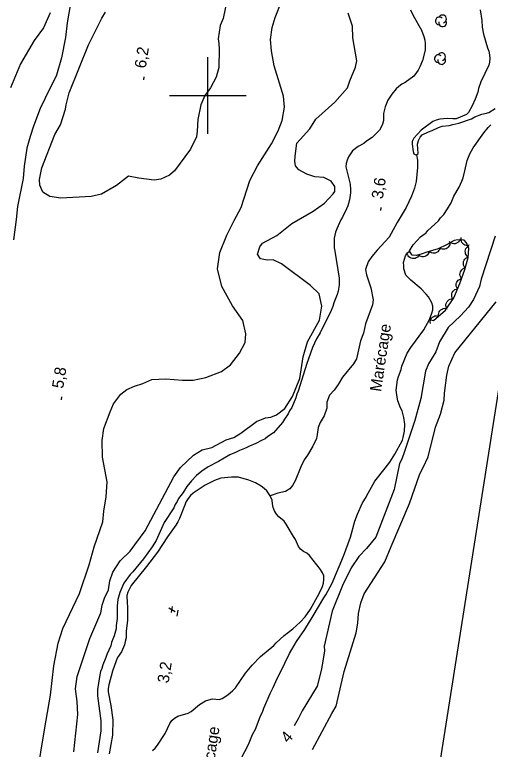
# Model space of a CAD drawing. Extents: x 282461 to 284471, y 5554090 to 5557646.
# Drawn here: x 283949.5 to 284073.8, y 5555029 to 5555221.1 of the extents above; entities that cross this region are included whole.
import ezdxf

# ---------------------------------------------------------------- set-up
doc = ezdxf.new("R2010")
doc.units = 0
for name, color, linetype in [('Niveau 1', 7, 'Continuous'), ('Niveau 2', 7, 'Continuous'), ('Niveau 3', 7, 'Continuous'), ('Niveau 4', 7, 'Continuous'), ('Niveau 44', 7, 'Continuous'), ('Niveau 60', 7, 'Continuous'), ('Niveau 61', 7, 'Continuous'), ('Niveau 7', 7, 'Continuous')]:
    doc.layers.add(name, color=color, linetype=linetype)

msp = doc.modelspace()

# ---------------------------------------------------------------- linework, layer by layer
at = {"layer": 'Niveau 1'}
for points in [[(283964.65, 5555227.16), (283963.24, 5555219), (283962.76, 5555215.15), (283961.71, 5555209.83), (283960.44, 5555205.3), (283957.45, 5555199.31), (283956.18, 5555196.59), (283954.45, 5555191.95), (283953.53, 5555189.23), (283952.71, 5555186.18), (283952.01, 5555181.53), (283951.76, 5555178.25), (283950.24, 5555171), (283949.89, 5555167.6), (283949.18, 5555162.28)], [(283956.56, 5555029.36), (283957.74, 5555036.6), (283958.91, 5555043.17), (283959.75, 5555050.87), (283960.91, 5555056.76), (283962.07, 5555060.61), (283966.44, 5555069.78), (283968.98, 5555077.25), (283970.26, 5555082), (283972.57, 5555088.46), (283972.81, 5555091.29), (283973.4, 5555095.02), (283973.65, 5555098.99), (283972.43, 5555105.45), (283972.34, 5555109.75), (283972.81, 5555112.93), (283974.43, 5555117.23), (283975.35, 5555119.38), (283977.29, 5555121.86), (283978.78, 5555123.1), (283980.83, 5555124.01), (283983, 5555124.68), (283985.39, 5555125.69), (283989.03, 5555125.91), (283993.35, 5555125.56), (283996.19, 5555125.55), (283999.49, 5555126.22), (284003.59, 5555127.8), (284005.88, 5555129.6), (284008.28, 5555132.65), (284009.77, 5555135.37), (284009.9, 5555137.63), (284009.12, 5555141.14), (284006.41, 5555145), (284003.6, 5555150), (284002.48, 5555154.64), (284003.08, 5555158.95), (284004.92, 5555163.47), (284006.87, 5555167.32), (284008.71, 5555170.71), (284010.91, 5555177.72), (284012.97, 5555181.57), (284016.64, 5555187.33), (284018.36, 5555190.73), (284019.4, 5555193.44), (284019.99, 5555196.95), (284019.78, 5555199.78), (284017.32, 5555207.72), (284016.65, 5555211.69), (284016.33, 5555214.63), (284016.8, 5555217.8), (284017.61, 5555220.4), (284019.22, 5555224.59)], [(284027.32, 5555028.92), (284032.39, 5555038.41), (284033.53, 5555040.3), (284035.63, 5555049.36), (284038.74, 5555059.51), (284039.13, 5555062.02), (284039.36, 5555064.55), (284039.98, 5555067.34), (284040.84, 5555069.64), (284046.26, 5555078), (284047.89, 5555082.02), (284052.7, 5555093.26), (284055.33, 5555101.08), (284056.23, 5555102.67), (284057.53, 5555105.5), (284059.43, 5555113.29), (284060.78, 5555116.66), (284061.7, 5555120.31), (284061.83, 5555122.17), (284062.4, 5555126.87), (284062.9, 5555129.18), (284064.48, 5555132.7), (284075.31, 5555146.07)], [(283955.39, 5555021.99), (283956.56, 5555029.36)]]:
    msp.add_lwpolyline(points, dxfattribs=at)
at = {"layer": 'Niveau 2'}
for points in [[(284006.03, 5555229.91), (284003.99, 5555220.11), (284003.23, 5555218.34), (284002.67, 5555214.83), (284002.84, 5555213.62), (284002.93, 5555212.07), (284002.86, 5555207.29), (284002.14, 5555204.8), (284000.67, 5555201.97), (283999.17, 5555199.96), (283998.11, 5555197.57), (283997.38, 5555193.75), (283997.21, 5555190.7), (283996.98, 5555189.2), (283995.44, 5555186), (283991.31, 5555180.33), (283989.93, 5555179.14), (283987.71, 5555178.14), (283985.98, 5555177.88), (283981.93, 5555178.33), (283979.28, 5555178.91), (283976.15, 5555176.48), (283972.19, 5555174.21), (283969.52, 5555173.6), (283961.57, 5555173.11), (283958.71, 5555173.54), (283956.86, 5555174.71), (283956.12, 5555176.5), (283956.01, 5555178.06), (283956.64, 5555181.06), (283960.05, 5555189.77), (283961.49, 5555192.31), (283962.8, 5555196.38), (283962.96, 5555197.53), (283963.78, 5555200.66), (283968.82, 5555213.24), (283972.32, 5555220.22), (283973.24, 5555221.8)], [(283958.82, 5555221.63), (283957.02, 5555217.65), (283954.61, 5555214.39), (283951.07, 5555208.27), (283948.42, 5555202.01)], [(284027.53, 5555169.73), (284030.46, 5555171.86), (284032.7, 5555174.25), (284033.15, 5555174.85), (284033.19, 5555176.22), (284032.19, 5555177.57), (284030.28, 5555178.57), (284027.93, 5555178.75), (284025.8, 5555179.44), (284023.74, 5555180.58), (284022.89, 5555181.57), (284022.73, 5555182.8), (284022.76, 5555184.16), (284023.27, 5555187.5), (284026.59, 5555191.29), (284028.2, 5555193.77), (284033.15, 5555198.29), (284036.5, 5555202.04), (284037.11, 5555203.84), (284038.53, 5555207.4), (284038.94, 5555209.04), (284037.83, 5555215.04), (284037.8, 5555218.13), (284036.61, 5555221.54)], [(283965.01, 5555028.31), (283966.02, 5555038.08), (283965.88, 5555041.5), (283965.37, 5555044.83), (283965.86, 5555048.02), (283969.11, 5555057.97), (283972.05, 5555064.72), (283972.36, 5555066.7), (283972.99, 5555068.5), (283973.99, 5555070.72), (283974.38, 5555073.05), (283975.2, 5555075.32), (283977.06, 5555078.28), (283979.69, 5555080.81), (283983.59, 5555086.18), (283991.09, 5555100.24), (283992.84, 5555102.74), (283996.26, 5555105.96), (283998.52, 5555107.33), (284001.01, 5555107.95), (284004.76, 5555109.95), (284006.73, 5555110.51), (284008.64, 5555111.73), (284012.69, 5555114.7), (284015.07, 5555115.72), (284016.43, 5555115.83), (284017.9, 5555116.48), (284020.07, 5555118.18), (284022.11, 5555121.28), (284024.03, 5555125.96), (284024.9, 5555131.62), (284026.03, 5555135.58), (284029.13, 5555141.26), (284029.73, 5555144.92), (284029.03, 5555148.12), (284026.76, 5555150.34), (284019.26, 5555155.95), (284017.01, 5555156.99), (284015.45, 5555156.89), (284013.78, 5555157.32), (284012.94, 5555158.47), (284013.59, 5555160.43), (284014.27, 5555161.36), (284017.98, 5555163.35), (284021.9, 5555166.49), (284027.53, 5555169.73)], [(284075.03, 5555163.22), (284071.42, 5555151.99), (284070.95, 5555150), (284069.4, 5555146.64), (284068.05, 5555144.63), (284065.98, 5555142.38), (284062.76, 5555139.29), (284060.46, 5555135.54), (284059.53, 5555132.94), (284057.67, 5555129.8), (284056.88, 5555127.87), (284055.59, 5555120.73), (284054.03, 5555114.98), (284051.15, 5555106.34), (284050.55, 5555104.74), (284050.08, 5555103.78), (284048.65, 5555096.98), (284043.83, 5555084.53), (284041.46, 5555081.5), (284039.46, 5555079.42), (284037.45, 5555076.48), (284035.18, 5555071.84), (284032.43, 5555065.11), (284030.34, 5555056.02), (284030.48, 5555054.8), (284029.71, 5555049.96), (284028.52, 5555045.5), (284024.63, 5555039.09), (284023.61, 5555037.02), (284022.53, 5555035.13)]]:
    msp.add_lwpolyline(points, dxfattribs=at)
at = {"layer": 'Niveau 3'}
for p, q in [((283983.26, 5555204.12), (283983.38, 5555204.91)), ((284045.18, 5555169.93), (284045.3, 5555170.72)), ((283961.71, 5555120.39), (283961.83, 5555121.18)), ((283989.78, 5555066.04), (283991.41, 5555065.04)), ((283990.49, 5555064.78), (283990.74, 5555066.32)), ((283991.97, 5555063.84), (283992.21, 5555065.42))]:
    msp.add_line(p, q, dxfattribs=at)
at = {"layer": 'Niveau 4'}
for points in [[(284071.16, 5555222.36), (284071.55, 5555219.58), (284071.65, 5555217.88), (284071.98, 5555216.06), (284073.04, 5555212.49), (284073.38, 5555211.58), (284073.55, 5555210.62), (284073.65, 5555209.65), (284073.59, 5555208.75), (284073.36, 5555207.9), (284071.29, 5555203.6), (284070.71, 5555201.84), (284070.48, 5555200.88), (284069.79, 5555199.07), (284069.04, 5555197.26), (284068.12, 5555195.56), (284067.55, 5555195.05), (284064.87, 5555193.93), (284063.96, 5555193.87), (284062.5, 5555193.96), (284061.53, 5555193.91), (284060.56, 5555193.8), (284059.59, 5555193.57), (284058.74, 5555193.18), (284055.71, 5555190.92), (284053.77, 5555188.83)], [(284053.77, 5555188.83), (284053.36, 5555187.92), (284053.36, 5555187.3), (284053.64, 5555185.37), (284053.8, 5555184.75), (284054.31, 5555184.46), (284054.53, 5555184.49), (284054.94, 5555184.8), (284054.78, 5555187.24), (284055.02, 5555188.2), (284055.42, 5555189.11), (284055.99, 5555189.73), (284057.64, 5555190.52), (284058.56, 5555190.8), (284060.27, 5555191.64), (284061.18, 5555191.98), (284063.06, 5555192.14), (284063.97, 5555192.42), (284065.56, 5555192.76), (284068.85, 5555193.91), (284069.71, 5555194.37), (284071.53, 5555195.15), (284072.44, 5555195.26), (284073.35, 5555195.54), (284075.01, 5555196.62)], [(284054.53, 5555184.49), (284054.76, 5555183.04), (284054.75, 5555181.12), (284054.39, 5555177.49), (284053.93, 5555175.79), (284053.18, 5555173.64), (284051.81, 5555170.72), (284049.4, 5555166.76), (284047.33, 5555162.91), (284044.24, 5555159.57), (284042.81, 5555157.88), (284041.89, 5555156.52), (284041.2, 5555154.48), (284041.42, 5555153.06), (284042.54, 5555149.71), (284043.2, 5555146.54), (284043.03, 5555145.23), (284041.19, 5555140.32), (284040.61, 5555137.83), (284039.86, 5555135.79), (284038.81, 5555131.15), (284038.06, 5555129.79), (284035.14, 5555126.34), (284034.05, 5555124.41), (284032.96, 5555122.94), (284031.76, 5555121.64), (284031.07, 5555119.83), (284031.06, 5555118.24), (284030.37, 5555116.26), (284029.33, 5555114.44), (284028.76, 5555113.2), (284028.58, 5555111.38), (284028.34, 5555110.25), (284027.42, 5555108.27), (284026.04, 5555105.89), (284025.18, 5555104.7), (284024.26, 5555102.89), (284022.76, 5555099.26), (284022.13, 5555097.96), (284021.44, 5555097.11), (284020.25, 5555096.44), (284018.25, 5555095.99), (284016.26, 5555095.33)], [(284013.7, 5555053.24), (284017.24, 5555056.18), (284017.87, 5555056.86), (284019.93, 5555058.73), (284022.22, 5555060.48), (284024.11, 5555062.23), (284025.42, 5555063.65), (284026.8, 5555065.63), (284029.1, 5555069.76), (284029.9, 5555071.58), (284030.19, 5555072.48), (284030.31, 5555073.45), (284030.26, 5555074.41), (284029.92, 5555075.2), (284029.42, 5555076.06), (284026.53, 5555079.69), (284025.8, 5555080.32), (284024.94, 5555080.77), (284024.15, 5555081.34), (284023.64, 5555082.02), (284022.85, 5555083.84), (284022.4, 5555084.69), (284020.43, 5555087.93), (284019.92, 5555088.67), (284018.5, 5555089.8), (284017.88, 5555090.54), (284017.43, 5555091.34), (284017.09, 5555092.25), (284016.87, 5555093.21), (284016.76, 5555094.18), (284016.26, 5555095.33), (284015.35, 5555096.62), (284014.67, 5555097.24), (284013.88, 5555097.81), (284012.4, 5555098.67), (284010.7, 5555099.41), (284007.97, 5555100.15), (284006.15, 5555100.21), (284003.36, 5555099.88), (284001.7, 5555099.32), (283999.25, 5555098.08), (283996.16, 5555095.99), (283995.42, 5555095.36), (283994.85, 5555094.63), (283994.33, 5555093.78), (283993.87, 5555092.64)], [(283993.87, 5555092.64), (283992.54, 5555089.36), (283992.14, 5555088.51), (283991.62, 5555087.66), (283989.44, 5555084.6), (283986.8, 5555080.58), (283983.99, 5555076.84), (283979.92, 5555071.81), (283979.06, 5555070.11), (283978.82, 5555069.2), (283978.87, 5555067.27), (283978.98, 5555066.36), (283979.02, 5555062.73), (283978.66, 5555060.01), (283978.6, 5555058.2), (283978.42, 5555057.23), (283978.19, 5555056.32), (283977.44, 5555054.51), (283976.41, 5555053.04), (283976, 5555052.19), (283975.08, 5555049.47), (283974.09, 5555045.9), (283973.97, 5555044.93), (283973.97, 5555044.03), (283974.63, 5555040.51), (283975.12, 5555036.76), (283975.1, 5555032.74), (283974.17, 5555027.86)], [(283985.56, 5555028.69), (283986.25, 5555029.31), (283986.82, 5555030.05), (283988.83, 5555033.16), (283990.04, 5555035.77), (283990.61, 5555036.56), (283991.24, 5555037.18), (283992.1, 5555037.69), (283994.84, 5555038.42), (283995.64, 5555038.88), (283997.81, 5555040.74), (283999.41, 5555041.65), (284000.26, 5555041.98), (284001.23, 5555042.21), (284002.94, 5555042.04), (284003.68, 5555042.26), (284005.17, 5555043.22), (284006.54, 5555044.41), (284007.17, 5555045.09), (284009.81, 5555048.88), (284011.58, 5555051.03), (284013.7, 5555053.24)]]:
    msp.add_lwpolyline(points, dxfattribs=at)
at = {"layer": 'Niveau 44'}
for points in [[(284057.87, 5555141.4), (284058.95, 5555141.11), (284062.03, 5555143.83), (284064.21, 5555147.11), (284065.82, 5555150.84), (284067.09, 5555154.47), (284068.02, 5555157.64), (284068.15, 5555160.02), (284067.59, 5555161.49), (284066.91, 5555162.18), (284065.32, 5555162.29), (284064.29, 5555162.07), (284062.35, 5555160.94), (284060.18, 5555159.93), (284057.22, 5555159.03), (284055.74, 5555158.47), (284054.37, 5555158.13), (284053.35, 5555158.25), (284052.67, 5555159.27)], [(284065.89, 5555162.41), (284065.74, 5555162.03), (284065.49, 5555161.73), (284065.26, 5555161.51), (284064.95, 5555161.35), (284064.61, 5555161.24), (284064.23, 5555161.23), (284063.92, 5555161.25), (284063.6, 5555161.37), (284063.29, 5555161.56), (284063.03, 5555161.8)], [(284068.25, 5555160.82), (284067.85, 5555160.74), (284067.46, 5555160.79), (284067.15, 5555160.86), (284066.85, 5555161.04), (284066.58, 5555161.27), (284066.36, 5555161.58), (284066.21, 5555161.86), (284066.14, 5555162.19), (284066.13, 5555162.55), (284066.2, 5555162.9)], [(284060.59, 5555160.06), (284060.47, 5555159.67), (284060.25, 5555159.34), (284060.04, 5555159.1), (284059.74, 5555158.92), (284059.41, 5555158.78), (284059.04, 5555158.74), (284058.72, 5555158.73), (284058.39, 5555158.83), (284058.07, 5555158.98), (284057.79, 5555159.2)], [(284063.22, 5555161.35), (284063.16, 5555160.94), (284062.98, 5555160.59), (284062.8, 5555160.32), (284062.54, 5555160.1), (284062.23, 5555159.92), (284061.87, 5555159.82), (284061.55, 5555159.77), (284061.21, 5555159.82), (284060.87, 5555159.93), (284060.57, 5555160.11)], [(284068.02, 5555157.73), (284067.7, 5555157.97), (284067.47, 5555158.29), (284067.32, 5555158.58), (284067.25, 5555158.91), (284067.23, 5555159.27), (284067.32, 5555159.64), (284067.42, 5555159.94), (284067.62, 5555160.21), (284067.88, 5555160.47), (284068.18, 5555160.65)], [(284055.04, 5555158.05), (284054.77, 5555157.74), (284054.44, 5555157.53), (284054.14, 5555157.4), (284053.8, 5555157.35), (284053.44, 5555157.36), (284053.08, 5555157.46), (284052.79, 5555157.59), (284052.53, 5555157.81), (284052.29, 5555158.08), (284052.13, 5555158.39)], [(284057.78, 5555159.24), (284057.69, 5555158.85), (284057.49, 5555158.5), (284057.29, 5555158.25), (284057.01, 5555158.05), (284056.69, 5555157.89), (284056.32, 5555157.82), (284056, 5555157.79), (284055.67, 5555157.87), (284055.33, 5555158.01), (284055.05, 5555158.21)], [(284067.22, 5555154.92), (284066.96, 5555155.23), (284066.81, 5555155.6), (284066.73, 5555155.91), (284066.74, 5555156.25), (284066.81, 5555156.6), (284066.97, 5555156.94), (284067.14, 5555157.21), (284067.4, 5555157.43), (284067.71, 5555157.62), (284068.04, 5555157.72)], [(284066.28, 5555152.15), (284066.04, 5555152.48), (284065.9, 5555152.85), (284065.83, 5555153.17), (284065.86, 5555153.51), (284065.95, 5555153.86), (284066.13, 5555154.18), (284066.31, 5555154.44), (284066.59, 5555154.65), (284066.91, 5555154.82), (284067.24, 5555154.91)], [(284065.21, 5555149.43), (284064.99, 5555149.77), (284064.89, 5555150.16), (284064.84, 5555150.47), (284064.89, 5555150.81), (284065.01, 5555151.16), (284065.21, 5555151.47), (284065.41, 5555151.72), (284065.7, 5555151.9), (284066.03, 5555152.05), (284066.37, 5555152.12)], [(284064.05, 5555146.75), (284063.83, 5555147.09), (284063.73, 5555147.47), (284063.68, 5555147.79), (284063.73, 5555148.13), (284063.85, 5555148.47), (284064.05, 5555148.78), (284064.25, 5555149.03), (284064.54, 5555149.22), (284064.87, 5555149.37), (284065.21, 5555149.43)], [(284062.37, 5555144.35), (284062.22, 5555144.72), (284062.18, 5555145.12), (284062.19, 5555145.44), (284062.3, 5555145.76), (284062.48, 5555146.08), (284062.73, 5555146.35), (284062.97, 5555146.56), (284063.29, 5555146.69), (284063.64, 5555146.78), (284063.99, 5555146.78)], [(284060.3, 5555142.3), (284060.25, 5555142.71), (284060.32, 5555143.1), (284060.41, 5555143.41), (284060.6, 5555143.69), (284060.85, 5555143.95), (284061.17, 5555144.15), (284061.45, 5555144.29), (284061.79, 5555144.34), (284062.15, 5555144.33), (284062.49, 5555144.24)], [(284058.11, 5555140.37), (284058.06, 5555140.77), (284058.13, 5555141.16), (284058.22, 5555141.47), (284058.41, 5555141.76), (284058.66, 5555142.02), (284058.98, 5555142.21), (284059.26, 5555142.35), (284059.6, 5555142.4), (284059.96, 5555142.39), (284060.3, 5555142.3)]]:
    msp.add_lwpolyline(points, dxfattribs=at)
for centre, start, end in [((284060.44, 5555219.51), 44.1154, 269.804), ((284061.32, 5555220.02), 282.2692, 149.7262), ((284061.32, 5555219), 166.9369, 29.6212), ((284060.17, 5555209.65), 44.1154, 269.804), ((284061.04, 5555210.16), 282.2692, 149.7262), ((284061.04, 5555209.14), 166.9369, 29.6212)]:
    msp.add_arc(centre, 1.01, start, end, dxfattribs=at)
at = {"layer": 'Niveau 60'}
msp.add_lwpolyline([(282485.97, 5554340.04), (282921.22, 5557106.72), (284352.51, 5556881.56), (283917.27, 5554114.87), (282485.97, 5554340.04)], dxfattribs=at)
at = {"layer": 'Niveau 61'}
for points in [[(284000, 5555190), (284000, 5555210)], [(283990, 5555200), (284010, 5555200)]]:
    msp.add_lwpolyline(points, dxfattribs=at)
at = {"layer": 'Niveau 7'}
for points in [[(284052.95, 5555222.42), (284053.63, 5555220.95), (284055.77, 5555217.09), (284056.44, 5555215.39), (284056.66, 5555214.48), (284056.77, 5555213.57), (284056.76, 5555211.87), (284056.07, 5555209.15), (284055.38, 5555207.46), (284054.92, 5555206.66), (284053.77, 5555205.08), (284051.49, 5555203.39), (284050.69, 5555202.94), (284049.89, 5555202.37), (284049.2, 5555201.7), (284048.06, 5555200.34), (284047.03, 5555198.76), (284046.34, 5555197.06), (284045.87, 5555195.25), (284045.86, 5555193.43), (284045.63, 5555192.53), (284045.29, 5555191.74), (284044.83, 5555190.94), (284042.88, 5555189.02), (284041.4, 5555188.01), (284040.71, 5555187.44), (284039.23, 5555186.65), (284037.75, 5555185.53), (284036.71, 5555183.94), (284036.37, 5555183.04), (284036.14, 5555182.24), (284036.02, 5555181.34), (284037.13, 5555176.8), (284037.24, 5555175.44), (284037.23, 5555174.53), (284037, 5555172.72), (284036.53, 5555171.14), (284036.19, 5555170.34), (284035.15, 5555168.19), (284034.69, 5555167.51), (284033.66, 5555165.14), (284033.31, 5555164.23), (284032.96, 5555162.65), (284032.95, 5555160.15), (284033.17, 5555159.24), (284034.27, 5555152.21), (284034.26, 5555150.4), (284034.03, 5555148.82), (284033.79, 5555147.91), (284032.87, 5555145.76), (284032.64, 5555144.85), (284031.95, 5555143.15), (284029.65, 5555138.74), (284029.31, 5555137.95), (284028.39, 5555136.36), (284027.35, 5555134.1), (284025.74, 5555129.68), (284024.11, 5555124.36), (284023.54, 5555122.66), (284023.19, 5555121.87), (284022.96, 5555120.96), (284021.92, 5555118.36), (284021.35, 5555117.57), (284021, 5555116.78), (284019.97, 5555115.31), (284019.51, 5555114.51), (284017.11, 5555111.8), (284015.62, 5555110.78), (284014.94, 5555110.22), (284014.14, 5555109.88), (284012.54, 5555108.98), (284010.83, 5555108.3), (284010.03, 5555107.85), (284008.21, 5555107.17), (284007.41, 5555106.72), (284005.7, 5555106.05), (284002.77, 5555104.3), (284000.03, 5555102.84), (283998.43, 5555101.71), (283997.05, 5555100.58), (283995.68, 5555099.22), (283994.53, 5555097.75), (283993.5, 5555096.16), (283992.35, 5555094.58), (283992.01, 5555093.78), (283991.43, 5555092.99), (283991.09, 5555092.2), (283988.56, 5555088.35), (283986.49, 5555083.59), (283985.46, 5555082), (283983.16, 5555078.83), (283980.41, 5555075.44), (283979.72, 5555074.76), (283978, 5555072.49), (283976.97, 5555070), (283976.5, 5555068.19), (283976.27, 5555066.49)], [(284008.73, 5555026.61), (284010.57, 5555030.24), (284011.61, 5555032.84), (284012.42, 5555034.32), (284013.68, 5555037.49), (284014.38, 5555038.96), (284014.61, 5555039.75), (284016.22, 5555043.61), (284017.03, 5555045.19), (284018.06, 5555047.57), (284018.87, 5555049.04), (284021.28, 5555054.03), (284023.12, 5555057.2), (284025.3, 5555060.37), (284027.48, 5555063.88), (284030.24, 5555068.63), (284030.81, 5555069.42), (284032.42, 5555072.48), (284035.41, 5555079.5), (284036.68, 5555082.79), (284037.26, 5555084.49), (284038.42, 5555088.68), (284039.11, 5555090.49), (284040.38, 5555093.44), (284041.3, 5555094.91), (284041.41, 5555095.25), (284043.6, 5555099.1), (284046.34, 5555102.49), (284047.49, 5555104.07), (284048.87, 5555106.23), (284050.82, 5555109.85), (284051.05, 5555110.53), (284051.4, 5555112.23), (284051.41, 5555114.04), (284051.19, 5555115.74), (284050.75, 5555117.56), (284050.3, 5555118.35), (284049.62, 5555120.17), (284049.4, 5555121.07), (284049.18, 5555122.89), (284049.54, 5555125.61), (284049.77, 5555126.52), (284050.46, 5555128.33), (284050.69, 5555129.23), (284052.08, 5555132.63), (284053, 5555134.1), (284056.43, 5555138.74), (284057.87, 5555141.4), (284058.5, 5555143.04), (284058.73, 5555143.95), (284058.74, 5555144.86), (284058.52, 5555145.76), (284057.62, 5555147.35), (284057.05, 5555148.03), (284055.69, 5555149.4), (284052.97, 5555151.67), (284051.73, 5555153.04), (284051.17, 5555154.63), (284051.17, 5555155.42), (284051.06, 5555156.33), (284051.64, 5555158.03), (284052.1, 5555158.82), (284052.67, 5555159.27), (284052.67, 5555159.38), (284053.59, 5555160.97), (284055.54, 5555163), (284056.22, 5555163.57), (284056.91, 5555164.02), (284057.48, 5555164.7), (284060.22, 5555167.18), (284060.8, 5555167.98), (284061.6, 5555168.88), (284062.63, 5555170.35), (284063.55, 5555171.94), (284064.24, 5555173.63), (284065.62, 5555176.01), (284066.31, 5555177.59), (284066.65, 5555178.5), (284067.12, 5555180.31), (284067.7, 5555183.03), (284068.39, 5555184.73), (284069.31, 5555186.31), (284072.06, 5555190.27), (284073.2, 5555191.63), (284073.89, 5555192.31)], [(283976.27, 5555066.49), (283976.25, 5555063.2), (283976.01, 5555061.38), (283976.01, 5555060.48), (283975.54, 5555058.66), (283974.85, 5555056.96), (283974.62, 5555056.06), (283973.58, 5555053.79), (283973.35, 5555053), (283972.54, 5555051.07), (283972.31, 5555050.16), (283971.96, 5555049.37), (283971.73, 5555048.46), (283971.38, 5555046.31), (283971.14, 5555044.61), (283971.13, 5555043.02), (283972.01, 5555036.44), (283971.99, 5555033.83), (283971.17, 5555028.05)]]:
    msp.add_lwpolyline(points, dxfattribs=at)

# ---------------------------------------------------------------- texts
at = {"layer": 'Niveau 2'}
msp.add_text('4', height=3, rotation=49.514, dxfattribs=at).set_placement((284020.99, 5555030.45))
at = {"layer": 'Niveau 3'}
for s, rotation, p in [('6,2  ', 81.0957, (283983.74, 5555206.96)), ('3,6  ', 81.0957, (284045.66, 5555172.77)), ('5,8  ', 81.0957, (283962.19, 5555123.23)), ('    3,2', 81.0958, (283989.03, 5555041.77))]:
    msp.add_text(s, height=3, rotation=rotation, dxfattribs=at).set_placement(p)
at = {"layer": 'Niveau 7'}
for p in [(284045.23, 5555122.4), (284000.43, 5555017.13)]:
    msp.add_text('Marécage', height=3, rotation=81.5139, dxfattribs=at).set_placement(p)

doc.saveas('drawing.dxf')
